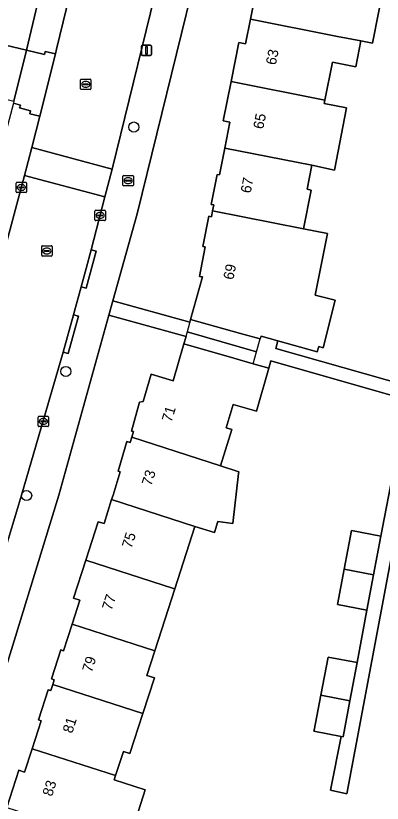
# Model space of a CAD drawing. Extents: x 161402 to 161933, y 381647 to 382315.
# Drawn here: x 161769.3 to 161804.7, y 381720.2 to 381796.3 of the extents above; entities that cross this region are included whole.
import ezdxf

# ---------------------------------------------------------------- set-up
doc = ezdxf.new("R2010")
doc.units = 0
for name, color, linetype in [('IMGEO_Boom', 7, 'Continuous'), ('IMGEO_Brandkraan', 7, 'Continuous'), ('IMGEO_Erf', 7, 'Continuous'), ('IMGEO_Groenvoorziening', 7, 'Continuous'), ('IMGEO_Kolk', 7, 'Continuous'), ('IMGEO_Lichtmast', 7, 'Continuous'), ('IMGEO_Pand', 7, 'Continuous'), ('IMGEO_Pand_nummerreeks', 7, 'Continuous'), ('IMGEO_Pand_overbouw', 7, 'Continuous'), ('IMGEO_Rijbaan_lokaal_open', 7, 'Continuous'), ('IMGEO_Rioolput', 7, 'Continuous'), ('IMGEO_Voetpad_open', 7, 'Continuous')]:
    doc.layers.add(name, color=color, linetype=linetype)

msp = doc.modelspace()

# ---------------------------------------------------------------- linework, layer by layer
at = {"layer": 'IMGEO_Boom'}
for centre in [(161780.723, 381785.582), (161774.156, 381761.959), (161770.361, 381749.955)]:
    msp.add_circle(centre, 0.489, dxfattribs=at)
at = {"layer": 'IMGEO_Brandkraan'}
for p, q in [((161779.669, 381779.972), (161779.669, 381780.824)), ((161779.744, 381780.898), (161780.596, 381780.898)), ((161779.928, 381780.392), (161779.928, 381780.404)), ((161780.366, 381780.355), (161779.968, 381780.355)), ((161779.971, 381780.441), (161780.369, 381780.441)), ((161780.157, 381780.678), (161780.182, 381780.678)), ((161780.412, 381780.404), (161780.412, 381780.392)), ((161780.67, 381780.824), (161780.67, 381779.972)), ((161780.596, 381779.898), (161779.744, 381779.898)), ((161780.18, 381780.118), (161780.155, 381780.118))]:
    msp.add_line(p, q, dxfattribs=at)
for points in [[(161779.669, 381779.972), (161779.669, 381780.824)], [(161779.744, 381780.898), (161780.596, 381780.898)], [(161780.67, 381780.824), (161780.67, 381779.972)], [(161780.596, 381779.898), (161779.744, 381779.898)]]:
    msp.add_lwpolyline(points, dxfattribs=at)
for centre, radius, start, end in [((161779.746, 381780.822), 0.0765, 91.55205, 178.44795), ((161779.746, 381780.822), 0.0765, 91.55205, 178.44795), ((161779.968, 381780.401), 0.0403, 85.87752, 175.75265), ((161779.965, 381780.391), 0.0366, 178.93798, 274.71019), ((161780.369, 381780.398), 0.043, 264.86636, 352.45326), ((161780.373, 381780.403), 0.0386, 1.73085, 96.63898), ((161780.594, 381780.822), 0.0765, 1.55205, 88.44795), ((161780.594, 381780.822), 0.0765, 1.55205, 88.44795), ((161779.746, 381779.974), 0.0765, 181.55205, 268.44795), ((161779.746, 381779.974), 0.0765, 181.55205, 268.44795), ((161780.594, 381779.974), 0.0765, 271.55205, 358.44795), ((161780.594, 381779.974), 0.0765, 271.55205, 358.44795)]:
    msp.add_arc(centre, radius, start, end, dxfattribs=at)
for centre, major_axis, ratio, start_param, end_param in [((161780.156, 381780.398), (-0.387, 0.002), 0.722429, 4.712389, 7.853982), ((161780.181, 381780.398), (-0.39, 0.002), 0.717154, 1.570796, 4.712389)]:
    msp.add_ellipse(centre, major_axis=major_axis, ratio=ratio, start_param=start_param, end_param=end_param, dxfattribs=at)
at = {"layer": 'IMGEO_Erf'}
for points in [[(161788.629, 381808.145), (161781.039, 381777.203), (161778.698, 381768.78), (161786.138, 381766.713), (161786.207, 381766.962), (161787.363, 381771.088), (161787.053, 381771.149), (161787.617, 381773.99), (161787.382, 381774.037), (161787.963, 381776.959), (161788.214, 381776.909), (161788.327, 381777.479), (161788.44, 381778.046), (161788.174, 381778.099), (161788.753, 381781.009), (161788.987, 381780.963), (161789.501, 381783.551), (161789.997, 381786.047), (161789.351, 381786.175), (161790.105, 381789.97), (161790.859, 381793.764), (161791.499, 381793.637), (161791.972, 381796.02), (161792.53, 381798.826)], [(161804.998, 381799.918), (161803.759, 381793.682), (161802.645, 381793.903), (161802.149, 381791.408), (161799.901, 381791.854), (161799.17, 381788.173), (161799.108, 381787.859), (161801.275, 381787.434), (161800.098, 381781.415), (161797.92, 381781.882), (161797.461, 381779.573), (161797.853, 381779.495), (161797.106, 381775.738), (161799.429, 381775.277), (161798.235, 381769.33), (161800.172, 381768.839), (161799.006, 381764.235), (161798.576, 381764.364), (161798.421, 381763.847), (161794.637, 381764.903), (161794.436, 381764.163), (161807.363, 381760.485)], [(161768.436, 381719.817), (161769.594, 381723.408), (161770.168, 381723.222), (161770.897, 381725.48), (161771.771, 381728.19), (161771.51, 381728.274), (161772.452, 381731.192), (161772.704, 381731.111), (161772.89, 381731.69), (161773.037, 381732.146), (161772.774, 381732.231), (161773.679, 381735.039), (161773.923, 381734.96), (161774.751, 381737.528), (161775.499, 381739.845), (161774.897, 381740.039), (161776.082, 381743.713), (161777.28, 381747.426), (161777.848, 381747.243), (161778.571, 381749.57), (161778.705, 381750), (161779.408, 381752.261), (161779.216, 381752.316), (161780.042, 381755.179), (161780.368, 381755.085), (161780.514, 381755.591), (161780.671, 381756.137), (161780.478, 381756.193), (161781.28, 381758.973), (161781.621, 381759.058), (161782.378, 381761.682), (161784.532, 381761.061), (161785.563, 381764.632), (161785.759, 381765.34), (161778.317, 381767.408), (161773.48, 381750), (161767.515, 381730.653)], [(161806.126, 381746.844), (161801.301, 381721.11), (161799.716, 381721.472), (161800.736, 381726.677), (161798.111, 381727.175), (161798.13, 381727.275), (161798.773, 381730.66), (161799.474, 381734.349), (161802.287, 381733.814), (161803.216, 381738.88), (161800.383, 381739.418), (161801.034, 381742.846), (161801.742, 381746.574), (161804.575, 381746.036), (161807.111, 381759.198), (161793.961, 381762.994), (161793.752, 381762.268), (161792.555, 381758.12), (161790.297, 381758.772), (161789.646, 381756.516), (161790.187, 381756.36), (161789.103, 381752.824), (161790.852, 381752.26), (161790.833, 381752.087), (161790.286, 381747.264), (161788.842, 381747.448), (161788.495, 381746.372), (161786.62, 381746.976), (161784.677, 381740.95), (161782.743, 381734.953), (161781.972, 381732.563), (161782.703, 381732.327), (161781.593, 381728.886), (161780.347, 381725.02), (161779.707, 381725.227), (161778.951, 381722.883), (161778.817, 381722.468), (161781.826, 381721.497), (161780.266, 381716.653)]]:
    msp.add_lwpolyline(points, dxfattribs=at)
at = {"layer": 'IMGEO_Groenvoorziening'}
msp.add_lwpolyline([(161751.227, 381807.036), (161751.647, 381809.088), (161748.122, 381809.717), (161744.303, 381807.358), (161730.467, 381815.628), (161730.018, 381810.901), (161756.079, 381795.155), (161758.458, 381795.562), (161759.883, 381795.508), (161770.352, 381793.016), (161772.812, 381803.355)], close=True, dxfattribs=at)
at = {"layer": 'IMGEO_Kolk'}
for p, q in [((161769.423, 381780.238), (161770.275, 381780.238)), ((161769.348, 381779.312), (161769.348, 381780.164)), ((161769.607, 381779.732), (161769.607, 381779.744)), ((161770.045, 381779.695), (161769.647, 381779.695)), ((161769.65, 381779.781), (161770.048, 381779.781)), ((161769.859, 381779.458), (161769.834, 381779.458)), ((161769.836, 381780.018), (161769.861, 381780.018)), ((161770.091, 381779.744), (161770.091, 381779.732)), ((161770.349, 381780.164), (161770.349, 381779.312)), ((161770.275, 381779.238), (161769.423, 381779.238)), ((161776.964, 381776.608), (161776.964, 381777.46)), ((161777.039, 381777.534), (161777.891, 381777.534)), ((161777.452, 381777.314), (161777.477, 381777.314)), ((161777.965, 381777.46), (161777.965, 381776.608)), ((161777.891, 381776.534), (161777.039, 381776.534)), ((161777.223, 381777.028), (161777.223, 381777.04)), ((161777.661, 381776.991), (161777.263, 381776.991)), ((161777.266, 381777.077), (161777.664, 381777.077)), ((161777.475, 381776.754), (161777.45, 381776.754)), ((161777.707, 381777.04), (161777.707, 381777.028)), ((161771.476, 381756.699), (161771.476, 381757.551)), ((161771.551, 381757.625), (161772.403, 381757.625)), ((161771.964, 381757.405), (161771.989, 381757.405)), ((161772.477, 381757.551), (161772.477, 381756.699)), ((161772.403, 381756.625), (161771.551, 381756.625)), ((161771.735, 381757.119), (161771.735, 381757.131)), ((161772.173, 381757.082), (161771.775, 381757.082)), ((161771.778, 381757.168), (161772.176, 381757.168)), ((161771.987, 381756.845), (161771.962, 381756.845)), ((161772.219, 381757.131), (161772.219, 381757.119))]:
    msp.add_line(p, q, dxfattribs=at)
for points in [[(161769.423, 381780.238), (161770.275, 381780.238)], [(161769.348, 381779.312), (161769.348, 381780.164)], [(161770.349, 381780.164), (161770.349, 381779.312)], [(161770.275, 381779.238), (161769.423, 381779.238)], [(161776.964, 381776.608), (161776.964, 381777.46)], [(161777.039, 381777.534), (161777.891, 381777.534)], [(161777.965, 381777.46), (161777.965, 381776.608)], [(161777.891, 381776.534), (161777.039, 381776.534)], [(161771.476, 381756.699), (161771.476, 381757.551)], [(161771.551, 381757.625), (161772.403, 381757.625)], [(161772.477, 381757.551), (161772.477, 381756.699)], [(161772.403, 381756.625), (161771.551, 381756.625)]]:
    msp.add_lwpolyline(points, dxfattribs=at)
for centre, radius, start, end in [((161769.425, 381780.162), 0.0765, 91.55205, 178.44795), ((161769.425, 381780.162), 0.0765, 91.55205, 178.44795), ((161770.273, 381780.162), 0.0765, 1.55205, 88.44795), ((161770.273, 381780.162), 0.0765, 1.55205, 88.44795), ((161769.647, 381779.741), 0.0403, 85.87752, 175.75265), ((161769.644, 381779.731), 0.0366, 178.93798, 274.71019), ((161770.048, 381779.738), 0.043, 264.86636, 352.45326), ((161770.052, 381779.743), 0.0386, 1.73085, 96.63898), ((161769.425, 381779.314), 0.0765, 181.55205, 268.44795), ((161769.425, 381779.314), 0.0765, 181.55205, 268.44795), ((161770.273, 381779.314), 0.0765, 271.55205, 358.44795), ((161770.273, 381779.314), 0.0765, 271.55205, 358.44795), ((161777.041, 381777.458), 0.0765, 91.55205, 178.44795), ((161777.041, 381777.458), 0.0765, 91.55205, 178.44795), ((161777.889, 381777.458), 0.0765, 1.55205, 88.44795), ((161777.889, 381777.458), 0.0765, 1.55205, 88.44795), ((161777.041, 381776.61), 0.0765, 181.55205, 268.44795), ((161777.041, 381776.61), 0.0765, 181.55205, 268.44795), ((161777.263, 381777.037), 0.0403, 85.87752, 175.75265), ((161777.26, 381777.027), 0.0366, 178.93798, 274.71019), ((161777.664, 381777.034), 0.043, 264.86636, 352.45326), ((161777.668, 381777.039), 0.0386, 1.73085, 96.63898), ((161777.889, 381776.61), 0.0765, 271.55205, 358.44795), ((161777.889, 381776.61), 0.0765, 271.55205, 358.44795), ((161771.553, 381757.549), 0.0765, 91.55205, 178.44795), ((161771.553, 381757.549), 0.0765, 91.55205, 178.44795), ((161772.401, 381757.549), 0.0765, 1.55205, 88.44795), ((161772.401, 381757.549), 0.0765, 1.55205, 88.44795), ((161771.553, 381756.701), 0.0765, 181.55205, 268.44795), ((161771.553, 381756.701), 0.0765, 181.55205, 268.44795), ((161771.775, 381757.128), 0.0403, 85.87752, 175.75265), ((161771.772, 381757.118), 0.0366, 178.93798, 274.71019), ((161772.176, 381757.125), 0.043, 264.86636, 352.45326), ((161772.18, 381757.13), 0.0386, 1.73085, 96.63898), ((161772.401, 381756.701), 0.0765, 271.55205, 358.44795), ((161772.401, 381756.701), 0.0765, 271.55205, 358.44795)]:
    msp.add_arc(centre, radius, start, end, dxfattribs=at)
for centre, major_axis, ratio, start_param, end_param in [((161769.835, 381779.738), (-0.387, 0.002), 0.722429, 4.712389, 7.853982), ((161769.86, 381779.738), (-0.39, 0.002), 0.717154, 1.570796, 4.712389), ((161777.451, 381777.034), (-0.387, 0.002), 0.722429, 4.712389, 7.853982), ((161777.476, 381777.034), (-0.39, 0.002), 0.717154, 1.570796, 4.712389), ((161771.963, 381757.125), (-0.387, 0.002), 0.722429, 4.712389, 7.853982), ((161771.988, 381757.125), (-0.39, 0.002), 0.717154, 1.570796, 4.712389)]:
    msp.add_ellipse(centre, major_axis=major_axis, ratio=ratio, start_param=start_param, end_param=end_param, dxfattribs=at)
at = {"layer": 'IMGEO_Lichtmast'}
for p, q in [((161781.443, 381792.592), (161781.443, 381793.392)), ((161781.443, 381793.392), (161781.443, 381792.592)), ((161781.543, 381793.492), (161782.333, 381793.492)), ((161782.333, 381793.492), (161781.543, 381793.492)), ((161782.433, 381793.392), (161782.433, 381792.592)), ((161782.433, 381792.592), (161782.433, 381793.392)), ((161782.333, 381792.492), (161781.543, 381792.492)), ((161781.543, 381792.492), (161782.333, 381792.492))]:
    msp.add_line(p, q, dxfattribs=at)
msp.add_lwpolyline([(161781.863, 381793.367), (161782.013, 381793.367), (161782.013, 381792.617), (161781.863, 381792.617), (161781.863, 381793.367)], dxfattribs=at)
for centre, start, end in [((161781.543, 381793.392), 90, 180), ((161781.543, 381793.392), 90, 180), ((161782.333, 381793.392), 0, 90), ((161782.333, 381793.392), 360, 90), ((161781.543, 381792.592), 180, 270), ((161781.543, 381792.592), 180, 270), ((161782.333, 381792.592), 270, 0), ((161782.333, 381792.592), 270, 0)]:
    msp.add_arc(centre, 0.1, start, end, dxfattribs=at)
at = {"layer": 'IMGEO_Pand'}
for points in [[(161804.448, 381800.027), (161802.044, 381800.503), (161793.221, 381802.252), (161793.109, 381801.69), (161792.864, 381801.739), (161792.295, 381798.873), (161792.53, 381798.826), (161791.972, 381796.02), (161800.397, 381794.349), (161802.645, 381793.903), (161803.759, 381793.682), (161804.998, 381799.918)], [(161802.645, 381793.903), (161800.397, 381794.349), (161791.972, 381796.02), (161791.499, 381793.637), (161790.859, 381793.764), (161790.105, 381789.97), (161799.17, 381788.173), (161799.901, 381791.854), (161802.149, 381791.408)], [(161799.108, 381787.859), (161799.17, 381788.173), (161790.105, 381789.97), (161789.351, 381786.175), (161789.997, 381786.047), (161789.501, 381783.551), (161797.92, 381781.882), (161800.098, 381781.415), (161801.275, 381787.434)], [(161797.92, 381781.882), (161789.501, 381783.551), (161788.987, 381780.963), (161788.753, 381781.009), (161788.174, 381778.099), (161788.44, 381778.046), (161788.327, 381777.479), (161797.106, 381775.738), (161797.853, 381779.495), (161797.461, 381779.573)], [(161799.429, 381775.277), (161797.106, 381775.738), (161788.327, 381777.479), (161788.214, 381776.909), (161787.963, 381776.959), (161787.382, 381774.037), (161787.617, 381773.99), (161787.053, 381771.149), (161787.363, 381771.088), (161786.207, 381766.962), (161791.028, 381765.634), (161792.932, 381765.109), (161793.005, 381765.358), (161794.637, 381764.903), (161798.421, 381763.847), (161798.576, 381764.364), (161799.006, 381764.235), (161800.172, 381768.839), (161798.235, 381769.33)], [(161789.103, 381752.824), (161790.187, 381756.36), (161789.646, 381756.516), (161790.297, 381758.772), (161792.555, 381758.12), (161793.752, 381762.268), (161792.231, 381762.707), (161790.367, 381763.245), (161785.563, 381764.632), (161784.532, 381761.061), (161782.378, 381761.682), (161781.621, 381759.058), (161781.28, 381758.973), (161780.478, 381756.193), (161780.671, 381756.137), (161780.514, 381755.591)], [(161789.103, 381752.824), (161780.514, 381755.591), (161780.368, 381755.085), (161780.042, 381755.179), (161779.216, 381752.316), (161779.408, 381752.261), (161778.705, 381750), (161778.571, 381749.57), (161786.62, 381746.976), (161788.495, 381746.372), (161788.842, 381747.448), (161790.286, 381747.264), (161790.833, 381752.087), (161790.852, 381752.26)], [(161776.082, 381743.713), (161784.544, 381740.986), (161784.677, 381740.95), (161786.62, 381746.976), (161778.571, 381749.57), (161777.848, 381747.243), (161777.28, 381747.426)], [(161804.575, 381746.036), (161801.742, 381746.574), (161801.034, 381742.846), (161803.867, 381742.308)], [(161776.082, 381743.713), (161774.897, 381740.039), (161775.499, 381739.845), (161774.751, 381737.528), (161782.743, 381734.953), (161784.677, 381740.95), (161784.544, 381740.986)], [(161803.867, 381742.308), (161801.034, 381742.846), (161800.383, 381739.418), (161803.216, 381738.88)], [(161781.593, 381728.886), (161782.703, 381732.327), (161781.972, 381732.563), (161782.743, 381734.953), (161774.751, 381737.528), (161773.923, 381734.96), (161773.679, 381735.039), (161772.774, 381732.231), (161773.037, 381732.146), (161772.89, 381731.69)], [(161802.287, 381733.814), (161799.474, 381734.349), (161798.773, 381730.66), (161801.587, 381730.126)], [(161770.897, 381725.48), (161778.951, 381722.883), (161779.707, 381725.227), (161780.347, 381725.02), (161781.593, 381728.886), (161772.89, 381731.69), (161772.704, 381731.111), (161772.452, 381731.192), (161771.51, 381728.274), (161771.771, 381728.19)], [(161801.587, 381730.126), (161798.773, 381730.66), (161798.13, 381727.275), (161798.111, 381727.175), (161800.736, 381726.677), (161800.925, 381726.641)], [(161778.951, 381722.883), (161770.897, 381725.48), (161770.168, 381723.222), (161769.594, 381723.408), (161768.436, 381719.817), (161777.065, 381717.036), (161777.199, 381717.451), (161780.21, 381716.479), (161780.266, 381716.653), (161781.826, 381721.497), (161778.817, 381722.468)]]:
    msp.add_lwpolyline(points, close=True, dxfattribs=at)
at = {"layer": 'IMGEO_Pand_overbouw'}
for points in [[(161792.932, 381765.109), (161791.028, 381765.634), (161786.207, 381766.962), (161785.885, 381765.795), (161792.569, 381763.866)], [(161785.563, 381764.632), (161790.367, 381763.245), (161792.231, 381762.707), (161792.569, 381763.866), (161785.885, 381765.795)]]:
    msp.add_lwpolyline(points, close=True, dxfattribs=at)
at = {"layer": 'IMGEO_Rijbaan_lokaal_open'}
for points in [[(161777.321, 381809.926), (161773.259, 381793.093), (161773.151, 381792.659), (161771.65, 381786.618), (161770.862, 381783.591), (161778.621, 381781.514), (161783.566, 381801.642)], [(161759.721, 381790.398), (161766.182, 381788.795), (161769.129, 381788.074), (161770.352, 381793.016), (161759.883, 381795.508), (161758.458, 381795.562), (161756.079, 381795.155)], [(161773.885, 381763.815), (161774.891, 381767.424), (161775.635, 381770.131), (161776.112, 381771.915), (161776.586, 381773.699), (161777.931, 381778.837), (161770.158, 381780.913), (161765.505, 381763.644), (161761.5, 381750), (161761.259, 381749.201), (161758.985, 381741.778)], [(161767.418, 381741.929), (161769.386, 381748.371), (161769.877, 381750), (161773.885, 381763.815)]]:
    msp.add_lwpolyline(points, dxfattribs=at)
msp.add_lwpolyline([(161770.862, 381783.591), (161770.158, 381780.913), (161777.931, 381778.837), (161778.621, 381781.514)], close=True, dxfattribs=at)
at = {"layer": 'IMGEO_Rioolput'}
for p, q in [((161775.571, 381789.28), (161775.571, 381790.132)), ((161775.646, 381790.206), (161776.498, 381790.206)), ((161776.572, 381790.132), (161776.572, 381789.28)), ((161775.83, 381789.7), (161775.83, 381789.712)), ((161776.268, 381789.663), (161775.87, 381789.663)), ((161775.873, 381789.749), (161776.271, 381789.749)), ((161776.082, 381789.426), (161776.057, 381789.426)), ((161776.059, 381789.986), (161776.084, 381789.986)), ((161776.314, 381789.712), (161776.314, 381789.7)), ((161776.498, 381789.206), (161775.646, 381789.206)), ((161771.891, 381774.107), (161772.743, 381774.107)), ((161771.816, 381773.181), (161771.816, 381774.033)), ((161772.075, 381773.601), (161772.075, 381773.613)), ((161772.513, 381773.564), (161772.115, 381773.564)), ((161772.118, 381773.65), (161772.516, 381773.65)), ((161772.304, 381773.887), (161772.329, 381773.887)), ((161772.559, 381773.613), (161772.559, 381773.601)), ((161772.817, 381774.033), (161772.817, 381773.181)), ((161772.743, 381773.107), (161771.891, 381773.107)), ((161772.327, 381773.327), (161772.302, 381773.327))]:
    msp.add_line(p, q, dxfattribs=at)
for points in [[(161775.571, 381789.28), (161775.571, 381790.132)], [(161775.646, 381790.206), (161776.498, 381790.206)], [(161776.572, 381790.132), (161776.572, 381789.28)], [(161776.498, 381789.206), (161775.646, 381789.206)], [(161771.891, 381774.107), (161772.743, 381774.107)], [(161771.816, 381773.181), (161771.816, 381774.033)], [(161772.817, 381774.033), (161772.817, 381773.181)], [(161772.743, 381773.107), (161771.891, 381773.107)]]:
    msp.add_lwpolyline(points, dxfattribs=at)
for centre, radius, start, end in [((161775.648, 381790.13), 0.0765, 91.55205, 178.44795), ((161775.648, 381790.13), 0.0765, 91.55205, 178.44795), ((161776.496, 381790.13), 0.0765, 1.55205, 88.44795), ((161776.496, 381790.13), 0.0765, 1.55205, 88.44795), ((161775.87, 381789.709), 0.0403, 85.87752, 175.75265), ((161775.867, 381789.699), 0.0366, 178.93798, 274.71019), ((161776.271, 381789.706), 0.043, 264.86636, 352.45326), ((161776.275, 381789.711), 0.0386, 1.73085, 96.63898), ((161775.648, 381789.282), 0.0765, 181.55205, 268.44795), ((161775.648, 381789.282), 0.0765, 181.55205, 268.44795), ((161776.496, 381789.282), 0.0765, 271.55205, 358.44795), ((161776.496, 381789.282), 0.0765, 271.55205, 358.44795), ((161771.893, 381774.031), 0.0765, 91.55205, 178.44795), ((161771.893, 381774.031), 0.0765, 91.55205, 178.44795), ((161772.741, 381774.031), 0.0765, 1.55205, 88.44795), ((161772.741, 381774.031), 0.0765, 1.55205, 88.44795), ((161772.115, 381773.61), 0.0403, 85.87752, 175.75265), ((161772.112, 381773.6), 0.0366, 178.93798, 274.71019), ((161772.516, 381773.607), 0.043, 264.86636, 352.45326), ((161772.52, 381773.612), 0.0386, 1.73085, 96.63898), ((161771.893, 381773.183), 0.0765, 181.55205, 268.44795), ((161771.893, 381773.183), 0.0765, 181.55205, 268.44795), ((161772.741, 381773.183), 0.0765, 271.55205, 358.44795), ((161772.741, 381773.183), 0.0765, 271.55205, 358.44795)]:
    msp.add_arc(centre, radius, start, end, dxfattribs=at)
for centre, major_axis, ratio, start_param, end_param in [((161776.058, 381789.706), (-0.387, 0.002), 0.722429, 4.712389, 7.853982), ((161776.083, 381789.706), (-0.39, 0.002), 0.717154, 1.570796, 4.712389), ((161772.303, 381773.607), (-0.387, 0.002), 0.722429, 4.712389, 7.853982), ((161772.328, 381773.607), (-0.39, 0.002), 0.717154, 1.570796, 4.712389)]:
    msp.add_ellipse(centre, major_axis=major_axis, ratio=ratio, start_param=start_param, end_param=end_param, dxfattribs=at)
at = {"layer": 'IMGEO_Voetpad_open'}
for points in [[(161778.317, 381767.408), (161778.698, 381768.78), (161781.039, 381777.203), (161788.629, 381808.145), (161791.311, 381819.878), (161794.918, 381837.231), (161795.748, 381841.221), (161796.717, 381845.885), (161801.214, 381871.562), (161802.683, 381881.227), (161808.066, 381922.168), (161810.3, 381942.403)], [(161789.857, 381865.169), (161788.553, 381865.406), (161788.629, 381865.767), (161786.294, 381868.013), (161785.953, 381866.129), (161785.679, 381864.617), (161783.9, 381855.4), (161783.519, 381853.426), (161780.118, 381835.806), (161779.683, 381833.819), (161775.802, 381816.071), (161775.382, 381814.154), (161773.157, 381804.803), (161772.812, 381803.355), (161770.352, 381793.016), (161772.094, 381792.597), (161772.163, 381792.892), (161773.151, 381792.659), (161773.259, 381793.093), (161777.321, 381809.926)], [(161783.566, 381801.642), (161778.621, 381781.514), (161777.931, 381778.837), (161776.586, 381773.699), (161777.069, 381773.571), (161776.117, 381770), (161775.635, 381770.131), (161774.891, 381767.424), (161775.371, 381767.287), (161774.365, 381763.678), (161773.885, 381763.815), (161769.877, 381750), (161769.386, 381748.371), (161767.418, 381741.929)], [(161761.259, 381749.201), (161761.5, 381750), (161765.505, 381763.644), (161770.158, 381780.913), (161770.862, 381783.591), (161771.65, 381786.618), (161770.657, 381786.865), (161770.729, 381787.152), (161769.689, 381787.431), (161769.757, 381787.691), (161769.079, 381787.881), (161768.393, 381785.21), (161766.601, 381778.65), (161766.489, 381778.241), (161763.257, 381766.412), (161760.494, 381756.959), (161758.254, 381749.595), (161756.942, 381745.046), (161755.4, 381740.142), (161752.356, 381730.461), (161749.043, 381720.61), (161745.877, 381711.196)], [(161807.363, 381760.485), (161794.436, 381764.163), (161794.637, 381764.903), (161793.005, 381765.358), (161792.932, 381765.109), (161791.028, 381765.634), (161786.207, 381766.962), (161786.138, 381766.713), (161778.698, 381768.78), (161778.317, 381767.408), (161785.759, 381765.34), (161785.563, 381764.632), (161790.367, 381763.245), (161792.231, 381762.707), (161793.752, 381762.268), (161793.961, 381762.994), (161807.111, 381759.198), (161804.575, 381746.036), (161803.867, 381742.308), (161803.216, 381738.88), (161802.287, 381733.814), (161801.587, 381730.126), (161800.925, 381726.641), (161800.736, 381726.677), (161799.716, 381721.472), (161801.301, 381721.11), (161806.126, 381746.844)], [(161754.045, 381685.285), (161754.178, 381685.267), (161754.441, 381687.245), (161774.573, 381684.604), (161774.933, 381686.404), (161758.095, 381688.61), (161755.465, 381688.954), (161753.951, 381692.163), (161755.462, 381695.988), (161767.515, 381730.653), (161773.48, 381750), (161778.317, 381767.408)]]:
    msp.add_lwpolyline(points, dxfattribs=at)
for points in [[(161773.151, 381792.659), (161772.163, 381792.892), (161772.094, 381792.597), (161770.352, 381793.016), (161769.129, 381788.074), (161769.079, 381787.881), (161769.757, 381787.691), (161769.689, 381787.431), (161770.729, 381787.152), (161770.657, 381786.865), (161771.65, 381786.618)], [(161776.586, 381773.699), (161776.112, 381771.915), (161775.635, 381770.131), (161776.117, 381770), (161777.069, 381773.571)], [(161773.885, 381763.815), (161774.365, 381763.678), (161775.371, 381767.287), (161774.891, 381767.424)]]:
    msp.add_lwpolyline(points, close=True, dxfattribs=at)

# ---------------------------------------------------------------- texts
at = {"layer": 'IMGEO_Pand_nummerreeks'}
for s, rotation, p in [('63', 78.88483, (161794.43, 381791.525)), ('65', 78.88483, (161793.213, 381785.329)), ('67', 78.88552, (161791.995, 381779.133)), ('69', 78.60408, (161790.319, 381770.762)), ('71', 72.55266, (161784.342, 381756.99)), ('73', 72.55365, (161782.405, 381750.827)), ('75', 72.25415, (161780.484, 381744.787)), ('77', 72.25415, (161778.566, 381738.793)), ('79', 72.25415, (161776.648, 381732.8)), ('81', 72.25415, (161774.764, 381726.915)), ('83', 72.25571, (161772.812, 381720.813))]:
    msp.add_text(s, height=1, rotation=rotation, dxfattribs=at).set_placement(p)

doc.saveas('drawing.dxf')
